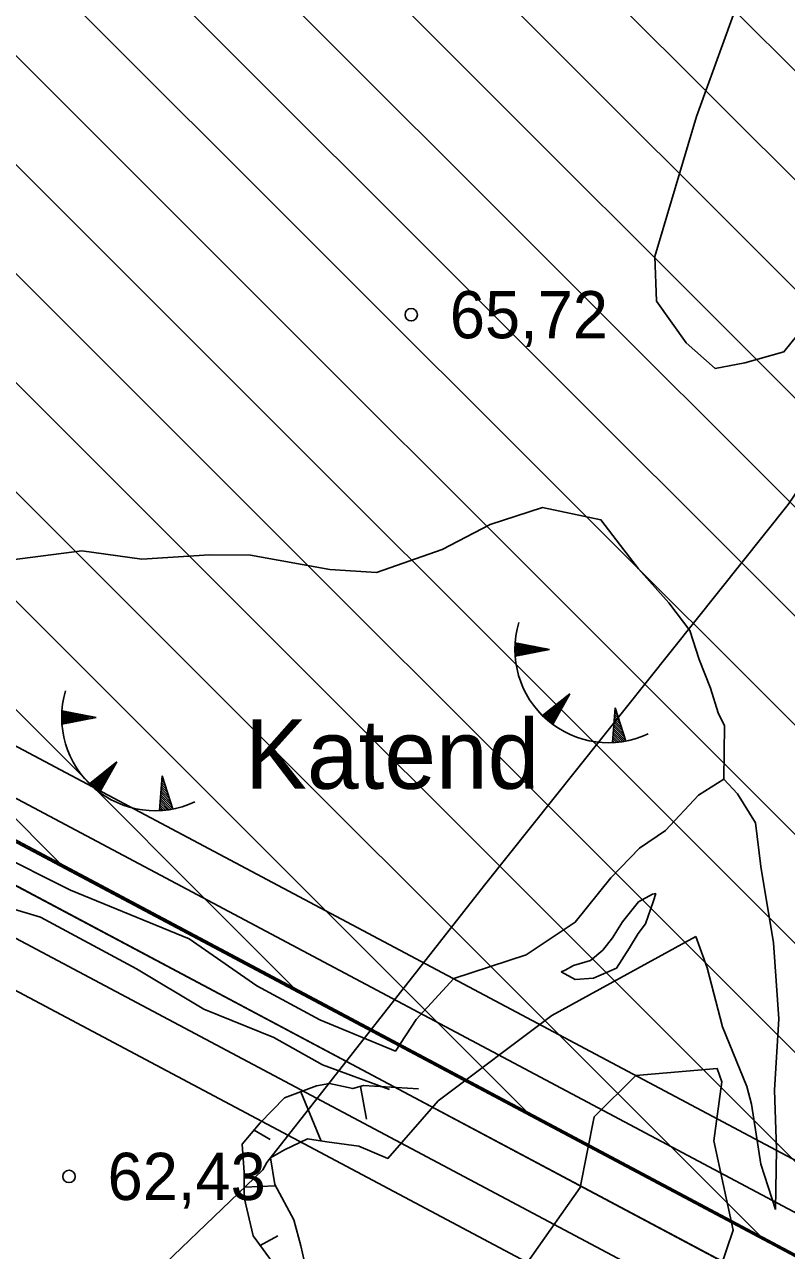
# Model space of a CAD drawing. Extents: x 532503 to 539665, y 6557663 to 6561526.
# Drawn here: x 535060.8 to 535100.3, y 6559732.3 to 6559795.9 of the extents above; entities that cross this region are included whole.
import ezdxf

# ---------------------------------------------------------------- set-up
doc = ezdxf.new("R2010")
doc.units = 0
for name, color, linetype in [('HALJASTUS', 7, 'Continuous'), ('illumineerimisjooned', 7, 'Continuous'), ('Kaevandatud ala', 7, 'Continuous'), ('kataster', 7, 'Continuous'), ('KORGUS-EH2000', 7, 'Continuous'), ('Lamami horisontaal_EH2000', 7, 'Continuous'), ('ME_aktiivne', 7, 'Continuous'), ('PIIR_me', 7, 'Continuous'), ('Plokid', 7, 'Continuous'), ('RELJEEF', 7, 'Continuous'), ('RELJEEF 1', 7, 'Continuous'), ('TM_aktiivne', 7, 'Continuous')]:
    doc.layers.add(name, color=color, linetype=linetype)

msp = doc.modelspace()

# ---------------------------------------------------------------- linework, layer by layer
at = {"layer": 'illumineerimisjooned'}
for points in [[(534195.15, 6559981.187), (534198.982, 6559981.551), (535160.123, 6560071.768), (535418.528, 6559993.818), (535458.873, 6559929.252), (535494.628, 6559867.696), (535482.599, 6559826.001), (535251.738, 6559649.676), (535250.358, 6559648.526), (535180.445, 6559687.333), (534941.147, 6559814.594), (534876.935, 6559774.719), (534959.617, 6559531.323), (534733.77, 6559483.152), (534375.905, 6559461.866), (534195.514, 6559444.474)], [(535103.273, 6559501.74), (534971.344, 6559496.804), (534876.945, 6559774.719), (534941.147, 6559814.604), (535178.869, 6559688.171)], [(534960.711, 6559535.564), (534879.83, 6559773.686), (534941.24, 6559811.836), (535177.962, 6559685.935)]]:
    msp.add_lwpolyline(points, dxfattribs=at)
msp.add_lwpolyline([(534967.673, 6560049.69), (534974.155, 6559828.082), (535058.693, 6559883.051), (535223.499, 6560002.448), (535218.56, 6560049.918), (535415.933, 6559990.422), (535455.447, 6559927.188), (535490.312, 6559867.164), (535479.121, 6559828.379), (535249.574, 6559653.049), (535182.36, 6559690.845), (534940.993, 6559819.216), (534872.135, 6559776.441), (534954.369, 6559534.338), (534950.911, 6559533.67), (534733.22, 6559487.117), (534375.585, 6559465.864), (534199.951, 6559448.922), (533951.788, 6559660.129), (534200.214, 6559977.649), (534931.627, 6560046.309)], close=True, dxfattribs=at)
at = {"layer": 'Kaevandatud ala'}
for p, q in [((534984.096, 6559830.895), (535062.851, 6559752.14)), ((535012.538, 6559830.738), (535123.269, 6559720.007)), ((534996.108, 6559830.198), (535087.018, 6559739.287)), ((534991.44, 6559829.208), (535074.935, 6559745.714)), ((535002.897, 6559829.066), (535099.102, 6559732.861)), ((535019.759, 6559829.174), (535135.352, 6559713.581)), ((535010.65, 6559826.969), (535111.185, 6559726.434)), ((535029.905, 6559824.684), (535147.436, 6559707.154)), ((535082.627, 6559811.561), (535125.52, 6559768.667)), ((535077.217, 6559811.314), (535114.357, 6559774.174)), ((535073.949, 6559808.925), (535107.107, 6559775.767)), ((535051.562, 6559808.684), (535159.519, 6559700.727)), ((535057.331, 6559808.573), (535171.603, 6559694.301)), ((535063.84, 6559807.72), (535183.805, 6559687.755)), ((535072.876, 6559804.341), (535103.416, 6559773.801))]:
    msp.add_line(p, q, dxfattribs=at)
msp.add_lwpolyline([(534874.54, 6559775.58), (534941.07, 6559816.91), (535181.4, 6559689.09)], dxfattribs=at)
at = {"layer": 'kataster'}
for points in [[(533947.7, 6559658.95), (533949.2, 6559955.8), (534198.28, 6559979.48), (535159.89, 6560069.73), (535417.31, 6559992.13), (535457.22, 6559928.24), (535504.86, 6559846.09), (535250.3, 6559650.84), (535181.52, 6559689.04), (534941.15, 6559817.08), (534874.65, 6559775.26), (534957.01, 6559532.73), (534735.22, 6559485.45), (534375.71, 6559463.85), (534199.28, 6559446.9), (534122.84, 6559439.44), (534110.45, 6559447.36), (534092.53, 6559453.94), (534085.13, 6559454.75)], [(534957.01, 6559532.73), (534874.65, 6559775.26), (534941.15, 6559817.08), (535181.52, 6559689.04), (535104.64, 6559499.79), (534969.93, 6559494.75)]]:
    msp.add_lwpolyline(points, close=True, dxfattribs=at)
at = {"layer": 'KORGUS-EH2000'}
for centre in [(535080.803, 6559780.847), (535063.063, 6559736.154)]:
    msp.add_circle(centre, 0.32, dxfattribs=at)
at = {"layer": 'Lamami horisontaal_EH2000'}
msp.add_lwpolyline([(535055.19, 6559880.201), (535062.786, 6559872.515), (535077.694, 6559856.205), (535090.771, 6559841.398), (535116.174, 6559819.931), (535118.692, 6559808.772), (535118.386, 6559797.613), (535100.34, 6559771.007), (535084.603, 6559751.263), (535073.309, 6559736.879), (535073.111, 6559736.495), (535051.576, 6559715.856)], dxfattribs=at)
at = {"layer": 'ME_aktiivne'}
msp.add_lwpolyline([(534874.54, 6559775.58), (534941.07, 6559816.91), (535181.4, 6559689.09), (535131.71, 6559566.56), (534957, 6559532.81)], close=True, dxfattribs=at)
at = {"layer": 'PIIR_me'}
msp.add_lwpolyline([(534441.63, 6560002.32), (534688.17, 6560025.46), (534931.44, 6560048.3), (534969.61, 6560051.877), (534976.05, 6559831.7), (535057.56, 6559884.7), (535221.39, 6560003.39), (535216.26, 6560052.7), (535417.23, 6559992.12), (535457.16, 6559928.22), (535492.47, 6559867.43), (535480.86, 6559827.19), (535250.12, 6559650.95), (535250.12, 6559650.95), (535181.4, 6559689.09), (534941.07, 6559816.91), (534874.54, 6559775.58), (534957, 6559532.81), (534951.31, 6559531.71), (534733.49, 6559485.13), (534485.11, 6559470.37)], dxfattribs=at)
at = {"layer": 'Plokid'}
for points in [[(535473.831, 6559827.358), (535249.729, 6559656.195), (535183.501, 6559692.956), (534940.9, 6559821.974), (534869.24, 6559777.474), (534950.465, 6559538.369)], [(534961.532, 6559540.611), (534882.716, 6559772.654), (534941.333, 6559809.068), (535174.925, 6559684.832)]]:
    msp.add_lwpolyline(points, dxfattribs=at)
at = {"layer": 'RELJEEF'}
for p, q in [((535086.174, 6559763.514), (535086.492, 6559763.769)), ((535086.176, 6559763.618), (535086.389, 6559763.789)), ((535086.18, 6559763.723), (535086.286, 6559763.808)), ((535087.967, 6559763.484), (535086.186, 6559763.828)), ((535086.175, 6559763.412), (535086.595, 6559763.749)), ((535086.177, 6559763.312), (535086.699, 6559763.729)), ((535086.182, 6559763.213), (535086.802, 6559763.709)), ((535087.967, 6559763.484), (535086.187, 6559763.135)), ((535086.22, 6559763.141), (535086.905, 6559763.689)), ((535086.39, 6559763.174), (535087.008, 6559763.669)), ((535086.559, 6559763.208), (535087.111, 6559763.649)), ((535086.729, 6559763.241), (535087.214, 6559763.629)), ((535086.899, 6559763.274), (535087.317, 6559763.609)), ((535087.068, 6559763.307), (535087.42, 6559763.589)), ((535087.238, 6559763.341), (535087.524, 6559763.569)), ((535087.408, 6559763.374), (535087.627, 6559763.55)), ((535087.577, 6559763.407), (535087.73, 6559763.53)), ((535087.747, 6559763.441), (535087.833, 6559763.51)), ((535089.029, 6559761.179), (535087.607, 6559760.053)), ((535089.029, 6559761.179), (535088.134, 6559759.602)), ((535088.321, 6559759.932), (535088.346, 6559760.638)), ((535088.406, 6559760.082), (535088.428, 6559760.703)), ((535088.492, 6559760.233), (535088.51, 6559760.769)), ((535088.577, 6559760.383), (535088.593, 6559760.834)), ((535088.662, 6559760.533), (535088.675, 6559760.899)), ((535088.748, 6559760.684), (535088.757, 6559760.964)), ((535088.833, 6559760.834), (535088.84, 6559761.029)), ((535088.918, 6559760.984), (535088.922, 6559761.095)), ((535062.685, 6559759.983), (535063.003, 6559760.238)), ((535062.686, 6559759.881), (535063.106, 6559760.218)), ((535062.687, 6559760.087), (535062.9, 6559760.258)), ((535062.688, 6559759.781), (535063.209, 6559760.198)), ((535062.69, 6559760.192), (535062.797, 6559760.278)), ((535062.693, 6559759.682), (535063.313, 6559760.178)), ((535064.478, 6559759.953), (535062.697, 6559760.297)), ((535064.478, 6559759.953), (535062.698, 6559759.604)), ((535062.731, 6559759.61), (535063.416, 6559760.158)), ((535062.901, 6559759.643), (535063.519, 6559760.138)), ((535063.07, 6559759.677), (535063.622, 6559760.118)), ((535063.24, 6559759.71), (535063.725, 6559760.098)), ((535063.41, 6559759.743), (535063.828, 6559760.078)), ((535063.579, 6559759.777), (535063.931, 6559760.059)), ((535063.749, 6559759.81), (535064.034, 6559760.039)), ((535063.918, 6559759.843), (535064.138, 6559760.019)), ((535064.088, 6559759.877), (535064.241, 6559759.999)), ((535064.258, 6559759.91), (535064.344, 6559759.979)), ((535087.682, 6559759.98), (535087.687, 6559760.116)), ((535087.76, 6559759.908), (535087.769, 6559760.182)), ((535087.837, 6559759.84), (535087.852, 6559760.247)), ((535087.915, 6559759.773), (535087.934, 6559760.312)), ((535087.993, 6559759.71), (535088.016, 6559760.377)), ((535088.071, 6559759.649), (535088.099, 6559760.442)), ((535088.15, 6559759.631), (535088.181, 6559760.508)), ((535088.236, 6559759.782), (535088.263, 6559760.573)), ((535091.372, 6559760.462), (535091.236, 6559758.653)), ((535091.599, 6559759.755), (535091.338, 6559760.012)), ((535091.546, 6559759.92), (535091.346, 6559760.117)), ((535091.493, 6559760.084), (535091.354, 6559760.222)), ((535091.44, 6559760.249), (535091.362, 6559760.327)), ((535091.372, 6559760.462), (535091.925, 6559758.735)), ((535091.915, 6559758.767), (535091.291, 6559759.384)), ((535091.862, 6559758.932), (535091.299, 6559759.489)), ((535091.809, 6559759.097), (535091.307, 6559759.593)), ((535091.757, 6559759.261), (535091.315, 6559759.698)), ((535091.704, 6559759.426), (535091.323, 6559759.803)), ((535091.651, 6559759.59), (535091.33, 6559759.908)), ((535091.341, 6559758.659), (535091.244, 6559758.755)), ((535091.446, 6559758.668), (535091.252, 6559758.86)), ((535091.55, 6559758.678), (535091.26, 6559758.965)), ((535091.651, 6559758.691), (535091.268, 6559759.07)), ((535091.75, 6559758.705), (535091.276, 6559759.174)), ((535091.848, 6559758.721), (535091.283, 6559759.279)), ((535065.54, 6559757.648), (535064.118, 6559756.522)), ((535065.54, 6559757.648), (535064.645, 6559756.071)), ((535065.258, 6559757.153), (535065.268, 6559757.433)), ((535065.344, 6559757.303), (535065.351, 6559757.499)), ((535065.429, 6559757.453), (535065.433, 6559757.564)), ((535064.426, 6559756.243), (535064.445, 6559756.781)), ((535064.504, 6559756.179), (535064.527, 6559756.846)), ((535064.582, 6559756.118), (535064.61, 6559756.912)), ((535064.661, 6559756.101), (535064.692, 6559756.977)), ((535064.746, 6559756.251), (535064.774, 6559757.042)), ((535064.832, 6559756.401), (535064.857, 6559757.107)), ((535064.917, 6559756.552), (535064.939, 6559757.173)), ((535065.002, 6559756.702), (535065.021, 6559757.238)), ((535065.088, 6559756.852), (535065.104, 6559757.303)), ((535065.173, 6559757.002), (535065.186, 6559757.368)), ((535067.883, 6559756.932), (535067.747, 6559755.123)), ((535067.951, 6559756.718), (535067.873, 6559756.796)), ((535067.883, 6559756.932), (535068.436, 6559755.204)), ((535064.193, 6559756.449), (535064.198, 6559756.586)), ((535064.271, 6559756.377), (535064.28, 6559756.651)), ((535064.348, 6559756.309), (535064.363, 6559756.716)), ((535068.267, 6559755.73), (535067.826, 6559756.167)), ((535068.215, 6559755.895), (535067.833, 6559756.272)), ((535068.162, 6559756.06), (535067.841, 6559756.377)), ((535068.109, 6559756.224), (535067.849, 6559756.481)), ((535068.057, 6559756.389), (535067.857, 6559756.586)), ((535068.004, 6559756.553), (535067.865, 6559756.691)), ((535068.162, 6559755.16), (535067.779, 6559755.539)), ((535068.261, 6559755.174), (535067.786, 6559755.644)), ((535068.359, 6559755.19), (535067.794, 6559755.748)), ((535068.426, 6559755.236), (535067.802, 6559755.853)), ((535068.373, 6559755.401), (535067.81, 6559755.958)), ((535068.32, 6559755.566), (535067.818, 6559756.063)), ((535067.852, 6559755.129), (535067.755, 6559755.225)), ((535067.957, 6559755.137), (535067.763, 6559755.329)), ((535068.06, 6559755.147), (535067.771, 6559755.434)), ((535078.331, 6559740.868), (535081.171, 6559740.689)), ((535075.079, 6559740.546), (535076.125, 6559737.989)), ((535078.481, 6559739.12), (535078.165, 6559740.821)), ((535073.498, 6559738.069), (535072.66, 6559738.559)), ((535072.14, 6559735.593), (535073.775, 6559735.671)), ((535073.89, 6559733.066), (535072.971, 6559732.567))]:
    msp.add_line(p, q, dxfattribs=at)
for points in [[(535097.575, 6559796.598), (535095.586, 6559791.133), (535093.432, 6559783.865), (535093.511, 6559781.549), (535095.048, 6559779.386), (535096.553, 6559778.054), (535098.102, 6559778.349), (535100.123, 6559778.923), (535101.572, 6559780.722), (535103.436, 6559785.912), (535105.196, 6559789.681), (535106.107, 6559792.583), (535106.656, 6559794.666), (535106.7, 6559794.726), (535106.189, 6559797.087), (535105.706, 6559798.614), (535104.354, 6559799.462), (535102.29, 6559799.929), (535100.115, 6559799.286), (535098.446, 6559798.172), (535097.575, 6559796.598)], [(535053.069, 6559762.465), (535055.027, 6559764.002), (535055.944, 6559766.446), (535057.424, 6559767.787), (535063.734, 6559768.604), (535066.845, 6559768.171), (535070.344, 6559768.399), (535072.472, 6559768.368), (535076.584, 6559767.633), (535079.002, 6559767.473), (535082.414, 6559768.671), (535084.894, 6559769.972), (535087.601, 6559770.855), (535090.633, 6559770.208), (535091.656, 6559768.874), (535092.575, 6559767.658), (535094.161, 6559765.908), (535095.241, 6559764.466), (535095.721, 6559762.969), (535096.309, 6559761.481), (535096.719, 6559760.202), (535097.039, 6559759.515), (535096.999, 6559756.749)], [(535053.749, 6559754.363), (535056.295, 6559753.629), (535059.123, 6559753.004), (535063.147, 6559751.007), (535069.291, 6559748.479), (535072.8, 6559746.036), (535076.056, 6559744.277), (535079.981, 6559742.657), (535081.065, 6559744.296), (535083.016, 6559746.423), (535086.759, 6559747.652), (535089.308, 6559749.335), (535091.155, 6559751.64), (535092.643, 6559753.171), (535093.991, 6559754.094), (535095.698, 6559755.924), (535096.999, 6559756.749)], [(535099.683, 6559734.442), (535099.742, 6559737.565), (535099.627, 6559740.623), (535099.86, 6559744.326), (535099.581, 6559748.27), (535098.921, 6559752.228), (535098.654, 6559754.495), (535097.723, 6559755.997), (535096.999, 6559756.749)], [(535056.88, 6559751.008), (535061.588, 6559749.597), (535066.567, 6559746.913), (535070.052, 6559744.833), (535073.679, 6559743.36), (535076.198, 6559741.948), (535079.681, 6559740.658)], [(535095.563, 6559748.602), (535088.09, 6559744.493), (535082.206, 6559740.08), (535079.593, 6559737.085), (535078.087, 6559737.719), (535076.435, 6559737.939), (535075.428, 6559738.102), (535074.234, 6559737.531), (535073.505, 6559737.123), (535073.738, 6559735.739), (535074.72, 6559733.902), (535075.076, 6559732.55), (535075.343, 6559731.415), (535075.094, 6559730.18), (535072.565, 6559725.094), (535070.682, 6559724.852), (535066.992, 6559724.601), (535063.251, 6559723.531), (535061.544, 6559724.079), (535059.591, 6559725.12)], [(535095.563, 6559748.602), (535096.135, 6559746.978), (535096.935, 6559743.92), (535098.198, 6559740.818), (535098.438, 6559739.907), (535098.918, 6559736.789), (535099.683, 6559734.442)], [(535084.555, 6559728.463), (535089.564, 6559735.576), (535090.284, 6559739.242), (535092.442, 6559741.389), (535096.666, 6559741.747), (535096.898, 6559741.063), (535096.485, 6559737.999), (535097.485, 6559733.37), (535096.481, 6559730.406)], [(535075.094, 6559730.18), (535073.452, 6559731.905), (535072.606, 6559733.07), (535072.134, 6559735.056), (535072.148, 6559736.355), (535072.032, 6559737.818), (535072.977, 6559738.933), (535074.232, 6559740.23), (535075.884, 6559740.846), (535076.571, 6559740.981), (535077.768, 6559740.707), (535078.331, 6559740.868)]]:
    msp.add_lwpolyline(points, dxfattribs=at)
for centre in [(535091.018, 6559763.492), (535067.528, 6559759.961)]:
    msp.add_arc(centre, 4.844, 163.42341, 295.17451, dxfattribs=at)
at = {"layer": 'RELJEEF 1'}
for points in [[(535088.568, 6559746.759), (535088.778, 6559746.843), (535089.206, 6559747.095), (535090.093, 6559747.353), (535090.727, 6559747.883), (535091.235, 6559748.53), (535091.757, 6559749.362), (535092.576, 6559750.391), (535093.304, 6559750.789), (535093.487, 6559750.825)], [(535093.487, 6559750.825), (535093.346, 6559750.388), (535092.953, 6559749.248), (535092.567, 6559748.746), (535092.116, 6559748.015), (535091.436, 6559746.946), (535090.257, 6559746.442), (535089.305, 6559746.364), (535088.568, 6559746.759)]]:
    msp.add_lwpolyline(points, dxfattribs=at)
at = {"layer": 'TM_aktiivne'}
for points in [[(535159.92, 6560069.74), (535417.23, 6559992.12), (535457.16, 6559928.22), (535492.47, 6559867.43), (535480.86, 6559827.19), (535250.49, 6559651.24), (535250.13, 6559650.94), (535181.4, 6559689.09), (534941.07, 6559816.9), (534874.53, 6559775.58), (534957, 6559532.81), (534733.5, 6559485.14), (534375.75, 6559463.86), (534199.32, 6559446.85), (534124.95, 6559439.68), (533949.03, 6559659.85), (533949.15, 6559955.79), (534199.17, 6559979.56)], [(534874.54, 6559775.58), (534941.07, 6559816.91), (535181.4, 6559689.09), (535104.64, 6559499.79), (534969.93, 6559494.75)]]:
    msp.add_lwpolyline(points, close=True, dxfattribs=at)

# ---------------------------------------------------------------- texts
at = {"layer": 'HALJASTUS'}
msp.add_text('Katend', height=3.6, dxfattribs=at).set_placement((535072.185, 6559756.257))
at = {"layer": 'KORGUS-EH2000'}
for s, p in [('65,72 ', (535082.803, 6559779.622)), ('62,43 ', (535065.063, 6559734.929))]:
    msp.add_text(s, height=2.45, dxfattribs=at).set_placement(p)

doc.saveas('drawing.dxf')
